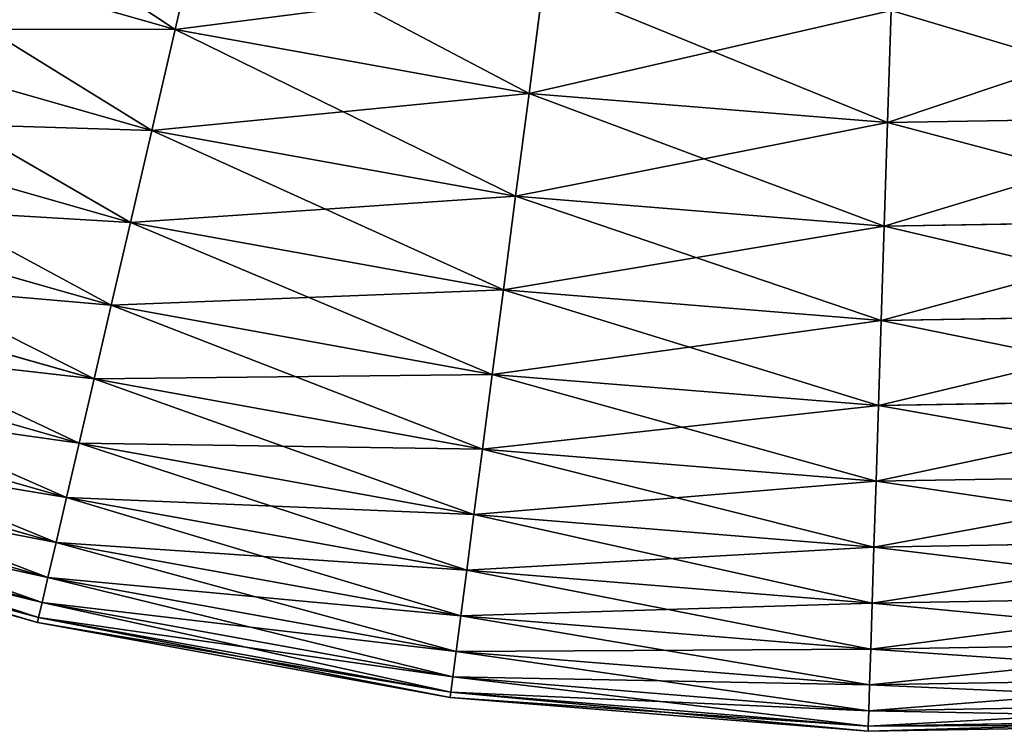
# Model space of a CAD drawing. Extents: x 5 to 965, y 4 to 104.
# Tile 545 of 656: x 903.73 to 915.25, y 3.57 to 11.9. Entities that reach past the tile are written whole.
import ezdxf

# ---------------------------------------------------------------- set-up
doc = ezdxf.new("R2010")
doc.units = 0
doc.layers.get('0').update_dxf_attribs({"color": 13, "linetype": 'CONTINUOUS'})

# ---------------------------------------------------------------- blocks, each defined once
blk = doc.blocks.new('COMPONENT_4')
for p, q in [((40.569, 9.489, 22.161), (40.272, 8.209, 24.235)), ((40.569, 9.489, 77.718), (40.272, 8.209, 75.645)), ((36.225, 9.361, 24.235), (40.272, 8.209, 24.235)), ((36.225, 9.361, 75.645), (40.272, 8.209, 75.645)), ((44.583, 8.762, 22.161), (44.413, 7.459, 24.235)), ((44.413, 7.459, 75.645), (44.583, 8.762, 77.718)), ((48.648, 8.432, 22.161), (48.607, 7.119, 24.235)), ((48.607, 7.119, 75.645), (48.648, 8.432, 77.718)), ((35.837, 8.214, 26.37), (39.998, 7.029, 26.37)), ((35.837, 8.214, 73.51), (39.998, 7.029, 73.51)), ((40.272, 8.209, 24.235), (39.998, 7.029, 26.37)), ((40.272, 8.209, 75.645), (39.998, 7.029, 73.51)), ((40.272, 8.209, 24.235), (44.413, 7.459, 24.235)), ((40.272, 8.209, 75.645), (44.413, 7.459, 75.645)), ((44.413, 7.459, 24.235), (44.255, 6.258, 26.37)), ((44.255, 6.258, 73.51), (44.413, 7.459, 75.645)), ((44.413, 7.459, 24.235), (48.607, 7.119, 24.235)), ((44.413, 7.459, 75.645), (48.607, 7.119, 75.645)), ((35.482, 7.167, 28.562), (39.748, 5.953, 28.562)), ((35.482, 7.167, 71.318), (39.748, 5.953, 71.318)), ((48.607, 7.119, 24.235), (52.814, 7.191, 24.235)), ((48.607, 7.119, 75.645), (52.814, 7.191, 75.645)), ((39.998, 7.029, 26.37), (39.748, 5.953, 28.562)), ((39.998, 7.029, 73.51), (39.748, 5.953, 71.318)), ((39.998, 7.029, 26.37), (44.255, 6.258, 26.37)), ((39.998, 7.029, 73.51), (44.255, 6.258, 73.51)), ((48.607, 7.119, 24.235), (48.568, 5.908, 26.37)), ((48.568, 5.908, 73.51), (48.607, 7.119, 75.645)), ((35.163, 6.224, 30.806), (39.523, 4.983, 30.806)), ((35.163, 6.224, 69.074), (39.523, 4.983, 69.074)), ((44.255, 6.258, 26.37), (44.112, 5.163, 28.562)), ((44.112, 5.163, 71.318), (44.255, 6.258, 73.51)), ((44.255, 6.258, 26.37), (48.568, 5.908, 26.37)), ((44.255, 6.258, 73.51), (48.568, 5.908, 73.51)), ((39.748, 5.953, 28.562), (39.523, 4.983, 30.806)), ((39.748, 5.953, 71.318), (39.523, 4.983, 69.074)), ((39.748, 5.953, 28.562), (44.112, 5.163, 28.562)), ((39.748, 5.953, 71.318), (44.112, 5.163, 71.318)), ((48.568, 5.908, 26.37), (48.533, 4.804, 28.562)), ((48.533, 4.804, 71.318), (48.568, 5.908, 73.51)), ((48.568, 5.908, 26.37), (52.894, 5.982, 26.37)), ((48.568, 5.908, 73.51), (52.894, 5.982, 73.51)), ((34.88, 5.387, 33.095), (39.323, 4.122, 33.095)), ((34.88, 5.387, 66.784), (39.323, 4.122, 66.784)), ((44.112, 5.163, 28.562), (43.983, 4.175, 30.806)), ((43.983, 4.175, 69.074), (44.112, 5.163, 71.318)), ((44.112, 5.163, 28.562), (48.533, 4.804, 28.562)), ((44.112, 5.163, 71.318), (48.533, 4.804, 71.318)), ((39.523, 4.983, 30.806), (39.323, 4.122, 33.095)), ((39.523, 4.983, 69.074), (39.323, 4.122, 66.784)), ((39.523, 4.983, 30.806), (43.983, 4.175, 30.806)), ((39.523, 4.983, 69.074), (43.983, 4.175, 69.074)), ((48.533, 4.804, 28.562), (52.967, 4.88, 28.562)), ((48.533, 4.804, 71.318), (52.967, 4.88, 71.318)), ((48.533, 4.804, 28.562), (48.501, 3.809, 30.806)), ((48.501, 3.809, 69.074), (48.533, 4.804, 71.318)), ((34.632, 4.657, 35.426), (39.148, 3.371, 35.426)), ((34.632, 4.657, 64.454), (39.148, 3.371, 64.454)), ((43.983, 4.175, 30.806), (43.868, 3.299, 33.095)), ((43.868, 3.299, 66.784), (43.983, 4.175, 69.074)), ((43.983, 4.175, 30.806), (48.501, 3.809, 30.806)), ((43.983, 4.175, 69.074), (48.501, 3.809, 69.074)), ((34.422, 4.036, 37.791), (39, 2.733, 37.791)), ((34.422, 4.036, 62.089), (39, 2.733, 62.089)), ((39.323, 4.122, 33.095), (39.148, 3.371, 35.426)), ((39.323, 4.122, 66.784), (39.148, 3.371, 64.454)), ((39.323, 4.122, 33.095), (43.868, 3.299, 33.095)), ((39.323, 4.122, 66.784), (43.868, 3.299, 66.784)), ((48.501, 3.809, 30.806), (48.473, 2.925, 33.095)), ((48.473, 2.925, 66.784), (48.501, 3.809, 69.074)), ((48.501, 3.809, 30.806), (53.033, 3.887, 30.806)), ((48.501, 3.809, 69.074), (53.033, 3.887, 69.074)), ((34.25, 3.526, 40.185), (38.878, 2.208, 40.185)), ((34.25, 3.526, 59.694), (38.878, 2.208, 59.694)), ((39.148, 3.371, 35.426), (39, 2.733, 37.791)), ((39.148, 3.371, 64.454), (39, 2.733, 62.089)), ((39.148, 3.371, 35.426), (43.768, 2.534, 35.426)), ((39.148, 3.371, 64.454), (43.768, 2.534, 64.454)), ((43.868, 3.299, 33.095), (43.768, 2.534, 35.426)), ((43.768, 2.534, 64.454), (43.868, 3.299, 66.784)), ((43.868, 3.299, 33.095), (48.473, 2.925, 33.095)), ((43.868, 3.299, 66.784), (48.473, 2.925, 66.784)), ((34.115, 3.128, 42.603), (38.783, 1.799, 42.603)), ((34.115, 3.128, 57.276), (38.783, 1.799, 57.276)), ((48.473, 2.925, 33.095), (53.092, 3.004, 33.095)), ((48.473, 2.925, 66.784), (53.092, 3.004, 66.784)), ((48.473, 2.925, 33.095), (48.448, 2.154, 35.426)), ((48.448, 2.154, 64.454), (48.473, 2.925, 66.784)), ((34.018, 2.843, 45.039), (38.715, 1.506, 45.039)), ((34.018, 2.843, 54.841), (38.715, 1.506, 54.841)), ((33.96, 2.672, 47.486), (38.674, 1.33, 47.486)), ((33.96, 2.672, 52.393), (38.674, 1.33, 52.393)), ((39, 2.733, 37.791), (38.878, 2.208, 40.185)), ((39, 2.733, 62.089), (38.878, 2.208, 59.694)), ((39, 2.733, 37.791), (43.683, 1.885, 37.791)), ((39, 2.733, 62.089), (43.683, 1.885, 62.089)), ((33.941, 2.615, 49.94), (38.66, 1.271, 49.94)), ((43.768, 2.534, 35.426), (43.683, 1.885, 37.791)), ((43.683, 1.885, 62.089), (43.768, 2.534, 64.454)), ((43.768, 2.534, 35.426), (48.448, 2.154, 35.426)), ((43.768, 2.534, 64.454), (48.448, 2.154, 64.454)), ((38.878, 2.208, 40.185), (38.783, 1.799, 42.603)), ((38.878, 2.208, 59.694), (38.783, 1.799, 57.276)), ((38.878, 2.208, 40.185), (43.613, 1.351, 40.185)), ((38.878, 2.208, 59.694), (43.613, 1.351, 59.694)), ((48.448, 2.154, 35.426), (53.143, 2.235, 35.426)), ((48.448, 2.154, 64.454), (53.143, 2.235, 64.454)), ((48.448, 2.154, 35.426), (48.427, 1.499, 37.791)), ((48.427, 1.499, 62.089), (48.448, 2.154, 64.454)), ((43.683, 1.885, 37.791), (43.613, 1.351, 40.185)), ((43.613, 1.351, 59.694), (43.683, 1.885, 62.089)), ((43.683, 1.885, 37.791), (48.427, 1.499, 37.791)), ((43.683, 1.885, 62.089), (48.427, 1.499, 62.089)), ((38.783, 1.799, 42.603), (38.715, 1.506, 45.039)), ((38.783, 1.799, 57.276), (38.715, 1.506, 54.841)), ((38.783, 1.799, 42.603), (43.559, 0.934, 42.603)), ((38.783, 1.799, 57.276), (43.559, 0.934, 57.276)), ((38.715, 1.506, 45.039), (38.674, 1.33, 47.486)), ((38.715, 1.506, 54.841), (38.674, 1.33, 52.393)), ((38.715, 1.506, 45.039), (43.52, 0.636, 45.039)), ((38.715, 1.506, 54.841), (43.52, 0.636, 54.841)), ((48.427, 1.499, 37.791), (48.41, 0.961, 40.185)), ((48.41, 0.961, 59.694), (48.427, 1.499, 62.089)), ((48.427, 1.499, 37.791), (53.186, 1.581, 37.791)), ((48.427, 1.499, 62.089), (53.186, 1.581, 62.089)), ((38.674, 1.33, 47.486), (38.66, 1.271, 49.94)), ((38.674, 1.33, 52.393), (38.66, 1.271, 49.94)), ((38.66, 1.271, 49.94), (43.489, 0.397, 49.94)), ((38.674, 1.33, 47.486), (43.496, 0.457, 47.486)), ((38.674, 1.33, 52.393), (43.496, 0.457, 52.393)), ((43.613, 1.351, 40.185), (43.559, 0.934, 42.603)), ((43.559, 0.934, 57.276), (43.613, 1.351, 59.694)), ((43.613, 1.351, 40.185), (48.41, 0.961, 40.185)), ((43.613, 1.351, 59.694), (48.41, 0.961, 59.694)), ((48.41, 0.961, 40.185), (53.222, 1.044, 40.185)), ((48.41, 0.961, 59.694), (53.222, 1.044, 59.694)), ((43.559, 0.934, 42.603), (43.52, 0.636, 45.039)), ((43.52, 0.636, 54.841), (43.559, 0.934, 57.276)), ((43.559, 0.934, 42.603), (48.397, 0.542, 42.603)), ((43.559, 0.934, 57.276), (48.397, 0.542, 57.276)), ((48.41, 0.961, 40.185), (48.397, 0.542, 42.603)), ((48.397, 0.542, 57.276), (48.41, 0.961, 59.694)), ((43.52, 0.636, 45.039), (43.496, 0.457, 47.486)), ((43.496, 0.457, 52.393), (43.52, 0.636, 54.841)), ((43.52, 0.636, 45.039), (48.387, 0.241, 45.039)), ((43.52, 0.636, 54.841), (48.387, 0.241, 54.841)), ((48.397, 0.542, 42.603), (53.249, 0.625, 42.603)), ((48.397, 0.542, 57.276), (53.249, 0.625, 57.276)), ((48.397, 0.542, 42.603), (48.387, 0.241, 45.039)), ((48.387, 0.241, 54.841), (48.397, 0.542, 57.276)), ((43.496, 0.457, 47.486), (43.489, 0.397, 49.94)), ((43.489, 0.397, 49.94), (43.496, 0.457, 52.393)), ((43.489, 0.397, 49.94), (48.379, 0, 49.94)), ((43.496, 0.457, 47.486), (48.381, 0.06, 47.486)), ((43.496, 0.457, 52.393), (48.381, 0.06, 52.393)), ((48.387, 0.241, 45.039), (48.381, 0.06, 47.486)), ((48.381, 0.06, 52.393), (48.387, 0.241, 54.841)), ((48.387, 0.241, 45.039), (53.269, 0.325, 45.039)), ((48.387, 0.241, 54.841), (53.269, 0.325, 54.841)), ((48.381, 0.06, 47.486), (53.281, 0.144, 47.486)), ((48.381, 0.06, 52.393), (53.281, 0.144, 52.393)), ((48.379, 0, 49.94), (53.285, 0.084, 49.94)), ((48.381, 0.06, 47.486), (48.379, 0, 49.94)), ((48.379, 0, 49.94), (48.381, 0.06, 52.393))]:
    blk.add_line(p, q)
mesh = blk.add_polyface()
corners = [(40.272, 8.209, 24.235), (36.647, 10.606, 22.161), (40.569, 9.489, 22.161), (36.225, 9.361, 24.235)]
mesh.append_faces([[corners[k] for k in face] for face in [(0, 1, 2), (1, 0, 3)]], dxfattribs={"vtx0": -1})
mesh = blk.add_polyface()
corners = [(40.569, 9.489, 77.718), (36.225, 9.361, 75.645), (40.272, 8.209, 75.645), (36.647, 10.606, 77.718)]
mesh.append_faces([[corners[k] for k in face] for face in [(0, 1, 2), (1, 0, 3)]], dxfattribs={"vtx0": -1})
mesh = blk.add_polyface()
corners = [(44.413, 7.459, 24.235), (40.569, 9.489, 22.161), (44.583, 8.762, 22.161), (40.272, 8.209, 24.235)]
mesh.append_faces([[corners[k] for k in face] for face in [(0, 1, 2), (1, 0, 3)]], dxfattribs={"vtx0": -1})
mesh = blk.add_polyface()
corners = [(44.583, 8.762, 77.718), (40.272, 8.209, 75.645), (44.413, 7.459, 75.645), (40.569, 9.489, 77.718)]
mesh.append_faces([[corners[k] for k in face] for face in [(0, 1, 2), (1, 0, 3)]], dxfattribs={"vtx0": -1})
mesh = blk.add_polyface()
corners = [(39.998, 7.029, 26.37), (36.225, 9.361, 24.235), (40.272, 8.209, 24.235), (35.837, 8.214, 26.37)]
mesh.append_faces([[corners[k] for k in face] for face in [(0, 1, 2), (1, 0, 3)]], dxfattribs={"vtx0": -1})
mesh = blk.add_polyface()
corners = [(40.272, 8.209, 75.645), (35.837, 8.214, 73.51), (39.998, 7.029, 73.51), (36.225, 9.361, 75.645)]
mesh.append_faces([[corners[k] for k in face] for face in [(0, 1, 2), (1, 0, 3)]], dxfattribs={"vtx0": -1})
mesh = blk.add_polyface()
corners = [(48.607, 7.119, 24.235), (44.583, 8.762, 22.161), (48.648, 8.432, 22.161), (44.413, 7.459, 24.235)]
mesh.append_faces([[corners[k] for k in face] for face in [(0, 1, 2), (1, 0, 3)]], dxfattribs={"vtx0": -1})
mesh = blk.add_polyface()
corners = [(48.648, 8.432, 77.718), (44.413, 7.459, 75.645), (48.607, 7.119, 75.645), (44.583, 8.762, 77.718)]
mesh.append_faces([[corners[k] for k in face] for face in [(0, 1, 2), (1, 0, 3)]], dxfattribs={"vtx0": -1})
mesh = blk.add_polyface()
corners = [(52.814, 7.191, 24.235), (48.648, 8.432, 22.161), (52.727, 8.502, 22.161), (48.607, 7.119, 24.235)]
mesh.append_faces([[corners[k] for k in face] for face in [(0, 1, 2), (1, 0, 3)]], dxfattribs={"vtx0": -1})
mesh = blk.add_polyface()
corners = [(52.727, 8.502, 77.718), (48.607, 7.119, 75.645), (52.814, 7.191, 75.645), (48.648, 8.432, 77.718)]
mesh.append_faces([[corners[k] for k in face] for face in [(0, 1, 2), (1, 0, 3)]], dxfattribs={"vtx0": -1})
mesh = blk.add_polyface()
corners = [(39.748, 5.953, 28.562), (35.837, 8.214, 26.37), (39.998, 7.029, 26.37), (35.482, 7.167, 28.562)]
mesh.append_faces([[corners[k] for k in face] for face in [(0, 1, 2), (1, 0, 3)]], dxfattribs={"vtx0": -1})
mesh = blk.add_polyface()
corners = [(39.998, 7.029, 73.51), (35.482, 7.167, 71.318), (39.748, 5.953, 71.318), (35.837, 8.214, 73.51)]
mesh.append_faces([[corners[k] for k in face] for face in [(0, 1, 2), (1, 0, 3)]], dxfattribs={"vtx0": -1})
mesh = blk.add_polyface()
corners = [(44.255, 6.258, 26.37), (40.272, 8.209, 24.235), (44.413, 7.459, 24.235), (39.998, 7.029, 26.37)]
mesh.append_faces([[corners[k] for k in face] for face in [(0, 1, 2), (1, 0, 3)]], dxfattribs={"vtx0": -1})
mesh = blk.add_polyface()
corners = [(44.413, 7.459, 75.645), (39.998, 7.029, 73.51), (44.255, 6.258, 73.51), (40.272, 8.209, 75.645)]
mesh.append_faces([[corners[k] for k in face] for face in [(0, 1, 2), (1, 0, 3)]], dxfattribs={"vtx0": -1})
mesh = blk.add_polyface()
corners = [(48.568, 5.908, 26.37), (44.413, 7.459, 24.235), (48.607, 7.119, 24.235), (44.255, 6.258, 26.37)]
mesh.append_faces([[corners[k] for k in face] for face in [(0, 1, 2), (1, 0, 3)]], dxfattribs={"vtx0": -1})
mesh = blk.add_polyface()
corners = [(48.607, 7.119, 75.645), (44.255, 6.258, 73.51), (48.568, 5.908, 73.51), (44.413, 7.459, 75.645)]
mesh.append_faces([[corners[k] for k in face] for face in [(0, 1, 2), (1, 0, 3)]], dxfattribs={"vtx0": -1})
mesh = blk.add_polyface()
corners = [(39.523, 4.983, 30.806), (35.482, 7.167, 28.562), (39.748, 5.953, 28.562), (35.163, 6.224, 30.806)]
mesh.append_faces([[corners[k] for k in face] for face in [(0, 1, 2), (1, 0, 3)]], dxfattribs={"vtx0": -1})
mesh = blk.add_polyface()
corners = [(39.748, 5.953, 71.318), (35.163, 6.224, 69.074), (39.523, 4.983, 69.074), (35.482, 7.167, 71.318)]
mesh.append_faces([[corners[k] for k in face] for face in [(0, 1, 2), (1, 0, 3)]], dxfattribs={"vtx0": -1})
mesh = blk.add_polyface()
corners = [(52.894, 5.982, 26.37), (48.607, 7.119, 24.235), (52.814, 7.191, 24.235), (48.568, 5.908, 26.37)]
mesh.append_faces([[corners[k] for k in face] for face in [(0, 1, 2), (1, 0, 3)]], dxfattribs={"vtx0": -1})
mesh = blk.add_polyface()
corners = [(52.814, 7.191, 75.645), (48.568, 5.908, 73.51), (52.894, 5.982, 73.51), (48.607, 7.119, 75.645)]
mesh.append_faces([[corners[k] for k in face] for face in [(0, 1, 2), (1, 0, 3)]], dxfattribs={"vtx0": -1})
mesh = blk.add_polyface()
corners = [(44.112, 5.163, 28.562), (39.998, 7.029, 26.37), (44.255, 6.258, 26.37), (39.748, 5.953, 28.562)]
mesh.append_faces([[corners[k] for k in face] for face in [(0, 1, 2), (1, 0, 3)]], dxfattribs={"vtx0": -1})
mesh = blk.add_polyface()
corners = [(44.255, 6.258, 73.51), (39.748, 5.953, 71.318), (44.112, 5.163, 71.318), (39.998, 7.029, 73.51)]
mesh.append_faces([[corners[k] for k in face] for face in [(0, 1, 2), (1, 0, 3)]], dxfattribs={"vtx0": -1})
mesh = blk.add_polyface()
corners = [(39.323, 4.122, 33.095), (35.163, 6.224, 30.806), (39.523, 4.983, 30.806), (34.88, 5.387, 33.095)]
mesh.append_faces([[corners[k] for k in face] for face in [(0, 1, 2), (1, 0, 3)]], dxfattribs={"vtx0": -1})
mesh = blk.add_polyface()
corners = [(39.523, 4.983, 69.074), (34.88, 5.387, 66.784), (39.323, 4.122, 66.784), (35.163, 6.224, 69.074)]
mesh.append_faces([[corners[k] for k in face] for face in [(0, 1, 2), (1, 0, 3)]], dxfattribs={"vtx0": -1})
mesh = blk.add_polyface()
corners = [(48.533, 4.804, 28.562), (44.255, 6.258, 26.37), (48.568, 5.908, 26.37), (44.112, 5.163, 28.562)]
mesh.append_faces([[corners[k] for k in face] for face in [(0, 1, 2), (1, 0, 3)]], dxfattribs={"vtx0": -1})
mesh = blk.add_polyface()
corners = [(48.568, 5.908, 73.51), (44.112, 5.163, 71.318), (48.533, 4.804, 71.318), (44.255, 6.258, 73.51)]
mesh.append_faces([[corners[k] for k in face] for face in [(0, 1, 2), (1, 0, 3)]], dxfattribs={"vtx0": -1})
mesh = blk.add_polyface()
corners = [(43.983, 4.175, 30.806), (39.748, 5.953, 28.562), (44.112, 5.163, 28.562), (39.523, 4.983, 30.806)]
mesh.append_faces([[corners[k] for k in face] for face in [(0, 1, 2), (1, 0, 3)]], dxfattribs={"vtx0": -1})
mesh = blk.add_polyface()
corners = [(44.112, 5.163, 71.318), (39.523, 4.983, 69.074), (43.983, 4.175, 69.074), (39.748, 5.953, 71.318)]
mesh.append_faces([[corners[k] for k in face] for face in [(0, 1, 2), (1, 0, 3)]], dxfattribs={"vtx0": -1})
mesh = blk.add_polyface()
corners = [(52.967, 4.88, 28.562), (48.568, 5.908, 26.37), (52.894, 5.982, 26.37), (48.533, 4.804, 28.562)]
mesh.append_faces([[corners[k] for k in face] for face in [(0, 1, 2), (1, 0, 3)]], dxfattribs={"vtx0": -1})
mesh = blk.add_polyface()
corners = [(52.894, 5.982, 73.51), (48.533, 4.804, 71.318), (52.967, 4.88, 71.318), (48.568, 5.908, 73.51)]
mesh.append_faces([[corners[k] for k in face] for face in [(0, 1, 2), (1, 0, 3)]], dxfattribs={"vtx0": -1})
mesh = blk.add_polyface()
corners = [(39.148, 3.371, 35.426), (34.88, 5.387, 33.095), (39.323, 4.122, 33.095), (34.632, 4.657, 35.426)]
mesh.append_faces([[corners[k] for k in face] for face in [(0, 1, 2), (1, 0, 3)]], dxfattribs={"vtx0": -1})
mesh = blk.add_polyface()
corners = [(39.323, 4.122, 66.784), (34.632, 4.657, 64.454), (39.148, 3.371, 64.454), (34.88, 5.387, 66.784)]
mesh.append_faces([[corners[k] for k in face] for face in [(0, 1, 2), (1, 0, 3)]], dxfattribs={"vtx0": -1})
mesh = blk.add_polyface()
corners = [(48.501, 3.809, 30.806), (44.112, 5.163, 28.562), (48.533, 4.804, 28.562), (43.983, 4.175, 30.806)]
mesh.append_faces([[corners[k] for k in face] for face in [(0, 1, 2), (1, 0, 3)]], dxfattribs={"vtx0": -1})
mesh = blk.add_polyface()
corners = [(48.533, 4.804, 71.318), (43.983, 4.175, 69.074), (48.501, 3.809, 69.074), (44.112, 5.163, 71.318)]
mesh.append_faces([[corners[k] for k in face] for face in [(0, 1, 2), (1, 0, 3)]], dxfattribs={"vtx0": -1})
mesh = blk.add_polyface()
corners = [(43.868, 3.299, 33.095), (39.523, 4.983, 30.806), (43.983, 4.175, 30.806), (39.323, 4.122, 33.095)]
mesh.append_faces([[corners[k] for k in face] for face in [(0, 1, 2), (1, 0, 3)]], dxfattribs={"vtx0": -1})
mesh = blk.add_polyface()
corners = [(43.983, 4.175, 69.074), (39.323, 4.122, 66.784), (43.868, 3.299, 66.784), (39.523, 4.983, 69.074)]
mesh.append_faces([[corners[k] for k in face] for face in [(0, 1, 2), (1, 0, 3)]], dxfattribs={"vtx0": -1})
mesh = blk.add_polyface()
corners = [(53.033, 3.887, 30.806), (48.533, 4.804, 28.562), (52.967, 4.88, 28.562), (48.501, 3.809, 30.806)]
mesh.append_faces([[corners[k] for k in face] for face in [(0, 1, 2), (1, 0, 3)]], dxfattribs={"vtx0": -1})
mesh = blk.add_polyface()
corners = [(52.967, 4.88, 71.318), (48.501, 3.809, 69.074), (53.033, 3.887, 69.074), (48.533, 4.804, 71.318)]
mesh.append_faces([[corners[k] for k in face] for face in [(0, 1, 2), (1, 0, 3)]], dxfattribs={"vtx0": -1})
mesh = blk.add_polyface()
corners = [(39, 2.733, 37.791), (34.632, 4.657, 35.426), (39.148, 3.371, 35.426), (34.422, 4.036, 37.791)]
mesh.append_faces([[corners[k] for k in face] for face in [(0, 1, 2), (1, 0, 3)]], dxfattribs={"vtx0": -1})
mesh = blk.add_polyface()
corners = [(39.148, 3.371, 64.454), (34.422, 4.036, 62.089), (39, 2.733, 62.089), (34.632, 4.657, 64.454)]
mesh.append_faces([[corners[k] for k in face] for face in [(0, 1, 2), (1, 0, 3)]], dxfattribs={"vtx0": -1})
mesh = blk.add_polyface()
corners = [(48.473, 2.925, 33.095), (43.983, 4.175, 30.806), (48.501, 3.809, 30.806), (43.868, 3.299, 33.095)]
mesh.append_faces([[corners[k] for k in face] for face in [(0, 1, 2), (1, 0, 3)]], dxfattribs={"vtx0": -1})
mesh = blk.add_polyface()
corners = [(48.501, 3.809, 69.074), (43.868, 3.299, 66.784), (48.473, 2.925, 66.784), (43.983, 4.175, 69.074)]
mesh.append_faces([[corners[k] for k in face] for face in [(0, 1, 2), (1, 0, 3)]], dxfattribs={"vtx0": -1})
mesh = blk.add_polyface()
corners = [(38.878, 2.208, 40.185), (34.422, 4.036, 37.791), (39, 2.733, 37.791), (34.25, 3.526, 40.185)]
mesh.append_faces([[corners[k] for k in face] for face in [(0, 1, 2), (1, 0, 3)]], dxfattribs={"vtx0": -1})
mesh = blk.add_polyface()
corners = [(39, 2.733, 62.089), (34.25, 3.526, 59.694), (38.878, 2.208, 59.694), (34.422, 4.036, 62.089)]
mesh.append_faces([[corners[k] for k in face] for face in [(0, 1, 2), (1, 0, 3)]], dxfattribs={"vtx0": -1})
mesh = blk.add_polyface()
corners = [(43.768, 2.534, 35.426), (39.323, 4.122, 33.095), (43.868, 3.299, 33.095), (39.148, 3.371, 35.426)]
mesh.append_faces([[corners[k] for k in face] for face in [(0, 1, 2), (1, 0, 3)]], dxfattribs={"vtx0": -1})
mesh = blk.add_polyface()
corners = [(43.868, 3.299, 66.784), (39.148, 3.371, 64.454), (43.768, 2.534, 64.454), (39.323, 4.122, 66.784)]
mesh.append_faces([[corners[k] for k in face] for face in [(0, 1, 2), (1, 0, 3)]], dxfattribs={"vtx0": -1})
mesh = blk.add_polyface()
corners = [(53.092, 3.004, 33.095), (48.501, 3.809, 30.806), (53.033, 3.887, 30.806), (48.473, 2.925, 33.095)]
mesh.append_faces([[corners[k] for k in face] for face in [(0, 1, 2), (1, 0, 3)]], dxfattribs={"vtx0": -1})
mesh = blk.add_polyface()
corners = [(53.033, 3.887, 69.074), (48.473, 2.925, 66.784), (53.092, 3.004, 66.784), (48.501, 3.809, 69.074)]
mesh.append_faces([[corners[k] for k in face] for face in [(0, 1, 2), (1, 0, 3)]], dxfattribs={"vtx0": -1})
mesh = blk.add_polyface()
corners = [(38.783, 1.799, 42.603), (34.25, 3.526, 40.185), (38.878, 2.208, 40.185), (34.115, 3.128, 42.603)]
mesh.append_faces([[corners[k] for k in face] for face in [(0, 1, 2), (1, 0, 3)]], dxfattribs={"vtx0": -1})
mesh = blk.add_polyface()
corners = [(38.878, 2.208, 59.694), (34.115, 3.128, 57.276), (38.783, 1.799, 57.276), (34.25, 3.526, 59.694)]
mesh.append_faces([[corners[k] for k in face] for face in [(0, 1, 2), (1, 0, 3)]], dxfattribs={"vtx0": -1})
mesh = blk.add_polyface()
corners = [(43.683, 1.885, 37.791), (39.148, 3.371, 35.426), (43.768, 2.534, 35.426), (39, 2.733, 37.791)]
mesh.append_faces([[corners[k] for k in face] for face in [(0, 1, 2), (1, 0, 3)]], dxfattribs={"vtx0": -1})
mesh = blk.add_polyface()
corners = [(43.768, 2.534, 64.454), (39, 2.733, 62.089), (43.683, 1.885, 62.089), (39.148, 3.371, 64.454)]
mesh.append_faces([[corners[k] for k in face] for face in [(0, 1, 2), (1, 0, 3)]], dxfattribs={"vtx0": -1})
mesh = blk.add_polyface()
corners = [(48.448, 2.154, 35.426), (43.868, 3.299, 33.095), (48.473, 2.925, 33.095), (43.768, 2.534, 35.426)]
mesh.append_faces([[corners[k] for k in face] for face in [(0, 1, 2), (1, 0, 3)]], dxfattribs={"vtx0": -1})
mesh = blk.add_polyface()
corners = [(48.473, 2.925, 66.784), (43.768, 2.534, 64.454), (48.448, 2.154, 64.454), (43.868, 3.299, 66.784)]
mesh.append_faces([[corners[k] for k in face] for face in [(0, 1, 2), (1, 0, 3)]], dxfattribs={"vtx0": -1})
mesh = blk.add_polyface()
corners = [(38.715, 1.506, 45.039), (34.115, 3.128, 42.603), (38.783, 1.799, 42.603), (34.018, 2.843, 45.039)]
mesh.append_faces([[corners[k] for k in face] for face in [(0, 1, 2), (1, 0, 3)]], dxfattribs={"vtx0": -1})
mesh = blk.add_polyface()
corners = [(38.783, 1.799, 57.276), (34.018, 2.843, 54.841), (38.715, 1.506, 54.841), (34.115, 3.128, 57.276)]
mesh.append_faces([[corners[k] for k in face] for face in [(0, 1, 2), (1, 0, 3)]], dxfattribs={"vtx0": -1})
mesh = blk.add_polyface()
corners = [(53.143, 2.235, 35.426), (48.473, 2.925, 33.095), (53.092, 3.004, 33.095), (48.448, 2.154, 35.426)]
mesh.append_faces([[corners[k] for k in face] for face in [(0, 1, 2), (1, 0, 3)]], dxfattribs={"vtx0": -1})
mesh = blk.add_polyface()
corners = [(53.092, 3.004, 66.784), (48.448, 2.154, 64.454), (53.143, 2.235, 64.454), (48.473, 2.925, 66.784)]
mesh.append_faces([[corners[k] for k in face] for face in [(0, 1, 2), (1, 0, 3)]], dxfattribs={"vtx0": -1})
mesh = blk.add_polyface()
corners = [(38.674, 1.33, 47.486), (34.018, 2.843, 45.039), (38.715, 1.506, 45.039), (33.96, 2.672, 47.486)]
mesh.append_faces([[corners[k] for k in face] for face in [(0, 1, 2), (1, 0, 3)]], dxfattribs={"vtx0": -1})
mesh = blk.add_polyface()
corners = [(38.715, 1.506, 54.841), (33.96, 2.672, 52.393), (38.674, 1.33, 52.393), (34.018, 2.843, 54.841)]
mesh.append_faces([[corners[k] for k in face] for face in [(0, 1, 2), (1, 0, 3)]], dxfattribs={"vtx0": -1})
mesh = blk.add_polyface()
corners = [(38.66, 1.271, 49.94), (33.96, 2.672, 47.486), (38.674, 1.33, 47.486), (33.941, 2.615, 49.94)]
mesh.append_faces([[corners[k] for k in face] for face in [(0, 1, 2), (1, 0, 3)]], dxfattribs={"vtx0": -1})
mesh = blk.add_polyface()
corners = [(38.674, 1.33, 52.393), (33.941, 2.615, 49.94), (38.66, 1.271, 49.94), (33.96, 2.672, 52.393)]
mesh.append_faces([[corners[k] for k in face] for face in [(0, 1, 2), (1, 0, 3)]], dxfattribs={"vtx0": -1})
mesh = blk.add_polyface()
corners = [(43.613, 1.351, 40.185), (39, 2.733, 37.791), (43.683, 1.885, 37.791), (38.878, 2.208, 40.185)]
mesh.append_faces([[corners[k] for k in face] for face in [(0, 1, 2), (1, 0, 3)]], dxfattribs={"vtx0": -1})
mesh = blk.add_polyface()
corners = [(43.683, 1.885, 62.089), (38.878, 2.208, 59.694), (43.613, 1.351, 59.694), (39, 2.733, 62.089)]
mesh.append_faces([[corners[k] for k in face] for face in [(0, 1, 2), (1, 0, 3)]], dxfattribs={"vtx0": -1})
mesh = blk.add_polyface()
corners = [(48.427, 1.499, 37.791), (43.768, 2.534, 35.426), (48.448, 2.154, 35.426), (43.683, 1.885, 37.791)]
mesh.append_faces([[corners[k] for k in face] for face in [(0, 1, 2), (1, 0, 3)]], dxfattribs={"vtx0": -1})
mesh = blk.add_polyface()
corners = [(48.448, 2.154, 64.454), (43.683, 1.885, 62.089), (48.427, 1.499, 62.089), (43.768, 2.534, 64.454)]
mesh.append_faces([[corners[k] for k in face] for face in [(0, 1, 2), (1, 0, 3)]], dxfattribs={"vtx0": -1})
mesh = blk.add_polyface()
corners = [(43.559, 0.934, 42.603), (38.878, 2.208, 40.185), (43.613, 1.351, 40.185), (38.783, 1.799, 42.603)]
mesh.append_faces([[corners[k] for k in face] for face in [(0, 1, 2), (1, 0, 3)]], dxfattribs={"vtx0": -1})
mesh = blk.add_polyface()
corners = [(43.613, 1.351, 59.694), (38.783, 1.799, 57.276), (43.559, 0.934, 57.276), (38.878, 2.208, 59.694)]
mesh.append_faces([[corners[k] for k in face] for face in [(0, 1, 2), (1, 0, 3)]], dxfattribs={"vtx0": -1})
mesh = blk.add_polyface()
corners = [(53.186, 1.581, 37.791), (48.448, 2.154, 35.426), (53.143, 2.235, 35.426), (48.427, 1.499, 37.791)]
mesh.append_faces([[corners[k] for k in face] for face in [(0, 1, 2), (1, 0, 3)]], dxfattribs={"vtx0": -1})
mesh = blk.add_polyface()
corners = [(53.143, 2.235, 64.454), (48.427, 1.499, 62.089), (53.186, 1.581, 62.089), (48.448, 2.154, 64.454)]
mesh.append_faces([[corners[k] for k in face] for face in [(0, 1, 2), (1, 0, 3)]], dxfattribs={"vtx0": -1})
mesh = blk.add_polyface()
corners = [(48.41, 0.961, 40.185), (43.683, 1.885, 37.791), (48.427, 1.499, 37.791), (43.613, 1.351, 40.185)]
mesh.append_faces([[corners[k] for k in face] for face in [(0, 1, 2), (1, 0, 3)]], dxfattribs={"vtx0": -1})
mesh = blk.add_polyface()
corners = [(48.427, 1.499, 62.089), (43.613, 1.351, 59.694), (48.41, 0.961, 59.694), (43.683, 1.885, 62.089)]
mesh.append_faces([[corners[k] for k in face] for face in [(0, 1, 2), (1, 0, 3)]], dxfattribs={"vtx0": -1})
mesh = blk.add_polyface()
corners = [(43.52, 0.636, 45.039), (38.783, 1.799, 42.603), (43.559, 0.934, 42.603), (38.715, 1.506, 45.039)]
mesh.append_faces([[corners[k] for k in face] for face in [(0, 1, 2), (1, 0, 3)]], dxfattribs={"vtx0": -1})
mesh = blk.add_polyface()
corners = [(43.559, 0.934, 57.276), (38.715, 1.506, 54.841), (43.52, 0.636, 54.841), (38.783, 1.799, 57.276)]
mesh.append_faces([[corners[k] for k in face] for face in [(0, 1, 2), (1, 0, 3)]], dxfattribs={"vtx0": -1})
mesh = blk.add_polyface()
corners = [(43.496, 0.457, 47.486), (38.715, 1.506, 45.039), (43.52, 0.636, 45.039), (38.674, 1.33, 47.486)]
mesh.append_faces([[corners[k] for k in face] for face in [(0, 1, 2), (1, 0, 3)]], dxfattribs={"vtx0": -1})
mesh = blk.add_polyface()
corners = [(43.52, 0.636, 54.841), (38.674, 1.33, 52.393), (43.496, 0.457, 52.393), (38.715, 1.506, 54.841)]
mesh.append_faces([[corners[k] for k in face] for face in [(0, 1, 2), (1, 0, 3)]], dxfattribs={"vtx0": -1})
mesh = blk.add_polyface()
corners = [(53.222, 1.044, 40.185), (48.427, 1.499, 37.791), (53.186, 1.581, 37.791), (48.41, 0.961, 40.185)]
mesh.append_faces([[corners[k] for k in face] for face in [(0, 1, 2), (1, 0, 3)]], dxfattribs={"vtx0": -1})
mesh = blk.add_polyface()
corners = [(53.186, 1.581, 62.089), (48.41, 0.961, 59.694), (53.222, 1.044, 59.694), (48.427, 1.499, 62.089)]
mesh.append_faces([[corners[k] for k in face] for face in [(0, 1, 2), (1, 0, 3)]], dxfattribs={"vtx0": -1})
mesh = blk.add_polyface()
corners = [(43.489, 0.397, 49.94), (38.674, 1.33, 47.486), (43.496, 0.457, 47.486), (38.66, 1.271, 49.94)]
mesh.append_faces([[corners[k] for k in face] for face in [(0, 1, 2), (1, 0, 3)]], dxfattribs={"vtx0": -1})
mesh = blk.add_polyface()
corners = [(43.496, 0.457, 52.393), (38.66, 1.271, 49.94), (43.489, 0.397, 49.94), (38.674, 1.33, 52.393)]
mesh.append_faces([[corners[k] for k in face] for face in [(0, 1, 2), (1, 0, 3)]], dxfattribs={"vtx0": -1})
mesh = blk.add_polyface()
corners = [(48.397, 0.542, 42.603), (43.613, 1.351, 40.185), (48.41, 0.961, 40.185), (43.559, 0.934, 42.603)]
mesh.append_faces([[corners[k] for k in face] for face in [(0, 1, 2), (1, 0, 3)]], dxfattribs={"vtx0": -1})
mesh = blk.add_polyface()
corners = [(48.41, 0.961, 59.694), (43.559, 0.934, 57.276), (48.397, 0.542, 57.276), (43.613, 1.351, 59.694)]
mesh.append_faces([[corners[k] for k in face] for face in [(0, 1, 2), (1, 0, 3)]], dxfattribs={"vtx0": -1})
mesh = blk.add_polyface()
corners = [(53.249, 0.625, 42.603), (48.41, 0.961, 40.185), (53.222, 1.044, 40.185), (48.397, 0.542, 42.603)]
mesh.append_faces([[corners[k] for k in face] for face in [(0, 1, 2), (1, 0, 3)]], dxfattribs={"vtx0": -1})
mesh = blk.add_polyface()
corners = [(53.222, 1.044, 59.694), (48.397, 0.542, 57.276), (53.249, 0.625, 57.276), (48.41, 0.961, 59.694)]
mesh.append_faces([[corners[k] for k in face] for face in [(0, 1, 2), (1, 0, 3)]], dxfattribs={"vtx0": -1})
mesh = blk.add_polyface()
corners = [(48.387, 0.241, 45.039), (43.559, 0.934, 42.603), (48.397, 0.542, 42.603), (43.52, 0.636, 45.039)]
mesh.append_faces([[corners[k] for k in face] for face in [(0, 1, 2), (1, 0, 3)]], dxfattribs={"vtx0": -1})
mesh = blk.add_polyface()
corners = [(48.397, 0.542, 57.276), (43.52, 0.636, 54.841), (48.387, 0.241, 54.841), (43.559, 0.934, 57.276)]
mesh.append_faces([[corners[k] for k in face] for face in [(0, 1, 2), (1, 0, 3)]], dxfattribs={"vtx0": -1})
mesh = blk.add_polyface()
corners = [(48.381, 0.06, 47.486), (43.52, 0.636, 45.039), (48.387, 0.241, 45.039), (43.496, 0.457, 47.486)]
mesh.append_faces([[corners[k] for k in face] for face in [(0, 1, 2), (1, 0, 3)]], dxfattribs={"vtx0": -1})
mesh = blk.add_polyface()
corners = [(48.387, 0.241, 54.841), (43.496, 0.457, 52.393), (48.381, 0.06, 52.393), (43.52, 0.636, 54.841)]
mesh.append_faces([[corners[k] for k in face] for face in [(0, 1, 2), (1, 0, 3)]], dxfattribs={"vtx0": -1})
mesh = blk.add_polyface()
corners = [(53.269, 0.325, 45.039), (48.397, 0.542, 42.603), (53.249, 0.625, 42.603), (48.387, 0.241, 45.039)]
mesh.append_faces([[corners[k] for k in face] for face in [(0, 1, 2), (1, 0, 3)]], dxfattribs={"vtx0": -1})
mesh = blk.add_polyface()
corners = [(53.249, 0.625, 57.276), (48.387, 0.241, 54.841), (53.269, 0.325, 54.841), (48.397, 0.542, 57.276)]
mesh.append_faces([[corners[k] for k in face] for face in [(0, 1, 2), (1, 0, 3)]], dxfattribs={"vtx0": -1})
mesh = blk.add_polyface()
corners = [(48.379, 0, 49.94), (43.496, 0.457, 47.486), (48.381, 0.06, 47.486), (43.489, 0.397, 49.94)]
mesh.append_faces([[corners[k] for k in face] for face in [(0, 1, 2), (1, 0, 3)]], dxfattribs={"vtx0": -1})
mesh = blk.add_polyface()
corners = [(48.381, 0.06, 52.393), (43.489, 0.397, 49.94), (48.379, 0, 49.94), (43.496, 0.457, 52.393)]
mesh.append_faces([[corners[k] for k in face] for face in [(0, 1, 2), (1, 0, 3)]], dxfattribs={"vtx0": -1})
mesh = blk.add_polyface()
corners = [(53.281, 0.144, 47.486), (48.387, 0.241, 45.039), (53.269, 0.325, 45.039), (48.381, 0.06, 47.486)]
mesh.append_faces([[corners[k] for k in face] for face in [(0, 1, 2), (1, 0, 3)]], dxfattribs={"vtx0": -1})
mesh = blk.add_polyface()
corners = [(53.269, 0.325, 54.841), (48.381, 0.06, 52.393), (53.281, 0.144, 52.393), (48.387, 0.241, 54.841)]
mesh.append_faces([[corners[k] for k in face] for face in [(0, 1, 2), (1, 0, 3)]], dxfattribs={"vtx0": -1})
mesh = blk.add_polyface()
corners = [(53.285, 0.084, 49.94), (48.381, 0.06, 47.486), (53.281, 0.144, 47.486), (48.379, 0, 49.94)]
mesh.append_faces([[corners[k] for k in face] for face in [(0, 1, 2), (1, 0, 3)]], dxfattribs={"vtx0": -1})
mesh = blk.add_polyface()
corners = [(53.281, 0.144, 52.393), (48.379, 0, 49.94), (53.285, 0.084, 49.94), (48.381, 0.06, 52.393)]
mesh.append_faces([[corners[k] for k in face] for face in [(0, 1, 2), (1, 0, 3)]], dxfattribs={"vtx0": -1})
blk = doc.blocks.new('COMPONENT_5')
blk.add_blockref('COMPONENT_4', (0, 0))
blk = doc.blocks.new('GROUP_9')
blk.add_blockref('COMPONENT_5', (780, 0))
blk = doc.blocks.new('GROUP_14')
blk.add_blockref('GROUP_9', (79.918, 0))

msp = doc.modelspace()

# ---------------------------------------------------------------- block references
msp.add_blockref('GROUP_14', (5.361, 3.573, 2.908))

doc.saveas('drawing.dxf')
